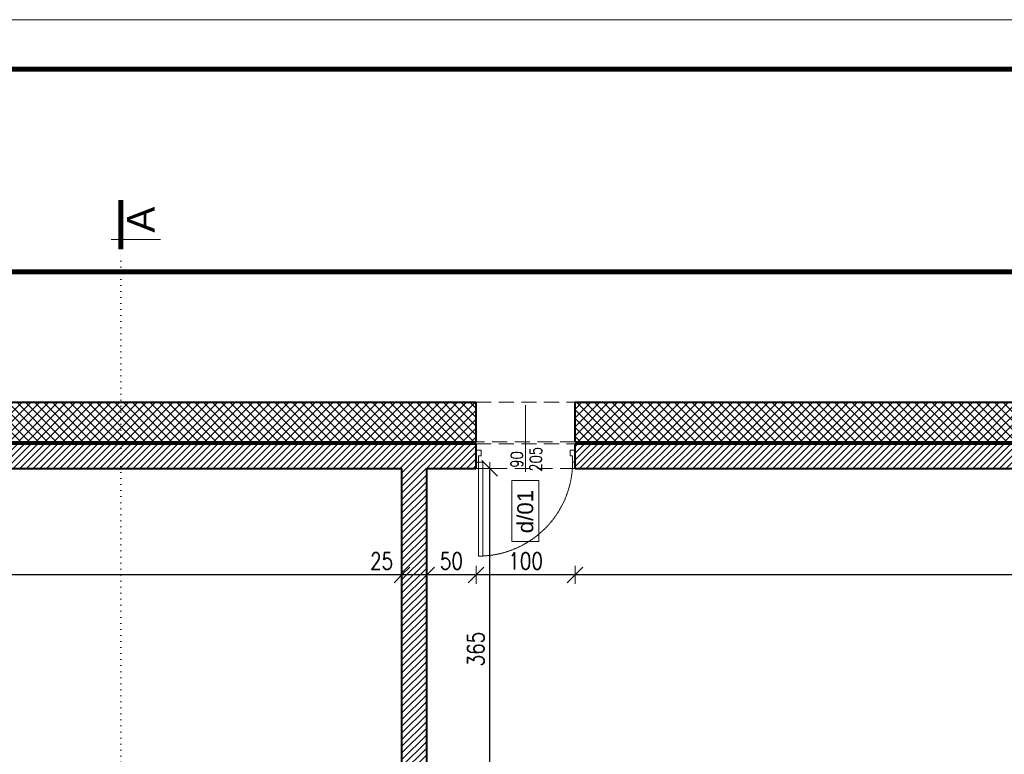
# Model space of a CAD drawing. Header units: millimetres. Extents: x 16720 to 74016, y 25810 to 81213.
# Tile 475 of 477: x 51320 to 52316, y 28038 to 28780. Entities that reach past the tile are written whole.
import ezdxf
from ezdxf.enums import TextEntityAlignment as Align

# ---------------------------------------------------------------- set-up
doc = ezdxf.new("R2010")
doc.units = ezdxf.units.MM
for name, pattern in [('ACAD_ISO07W100', [3, 0, -3]), ('ACAD_ISO10W100', [18, 12, -3, 0, -3]), ('DASHED2', [9.525, 6.35, -3.175]), ('HIDDENX2', [19.05, 12.7, -6.35])]:
    doc.linetypes.add(name, pattern=pattern)
for name, color, linetype, lineweight in [('0P - Doors', 71, 'Continuous', 9), ('1', 7, 'Continuous', 9), ('_GRUBE', 7, 'Continuous', 40), ('_HATCH', 157, 'Continuous', 5), ('_O_KROPKOWANE', 2, 'ACAD_ISO07W100', 9), ('_O_OPISY', 110, 'Continuous', 9), ('_O_PRZEKROJOWE', 22, 'Continuous', 9), ('_OPISY', 110, 'Continuous', 9), ('_PRZERYWANE', 252, 'HIDDENX2', 9), ('_RAMKA', 212, 'Continuous', 9), ('_STOLARKA', 150, 'Continuous', 18), ('_WYMIAR', 151, 'Continuous', 9), ('AK_A_osie', 251, 'ACAD_ISO10W100', 9)]:
    doc.layers.add(name, color=color, linetype=linetype, lineweight=lineweight)
doc.styles.add('_PRZEKRÓJ 12', font='ARIALNB.TTF', dxfattribs={"height": 12})
doc.styles.add('Arial', font='arial.ttf')
doc.styles.add('MB_050', font='simplex.shx', dxfattribs={"width": 0.8, "height": 9})
doc.styles.add('ROMANS', font='romans.shx', dxfattribs={"width": 0.8, "height": 17})
doc.styles.get("Standard").update_dxf_attribs({"font": 'arial.ttf'})
doc.dimstyles.new('DOM w 100', dxfattribs={"dimscale": 8, "dimtxt": 2.5, "dimasz": 0.2, "dimexe": 1.25, "dimexo": 2, "dimgap": 0.7, "dimtad": 1, "dimdec": 0, "dimtxsty": 'ROMANS', "dimblk1": 'wymgreg', "dimblk2": 'wymgregII', "dimsah": 1, "dimcen": 2.5, "dimdle": 1, "dimse1": 1, "dimse2": 1, "dimadec": 0, "dimazin": 0, "dimtfac": 1, "dimtdec": 0, "dimtix": 1, "dimtmove": 1, "dimatfit": 3, "dimfxl": 1.25, "dimarcsym": 0})

# ---------------------------------------------------------------- blocks, each defined once
blk = doc.blocks.new('*U6969')
at = {"layer": '_PRZERYWANE', "linetype": 'DASHED2', "ltscale": 0.8}
blk.add_arc((23.4, 99.2), 951.6, 0.04865, 87.61307, dxfattribs=at)
at = {"layer": '_STOLARKA'}
for points in [[(25, 100), (25, 1050), (69, 1050), (69, 100)], [(25, 100), (0, 100), (0, -20), (50, -20), (50, 37.5), (25, 37.5)], [(975, 100), (1000, 100), (1000, -20), (950, -20), (950, 37.5), (975, 37.5)]]:
    blk.add_lwpolyline(points, close=True, dxfattribs=at)
blk = doc.blocks.new('OPIS OTWÓR 50 P')
blk.add_lwpolyline([(77.48, -9.9), (31.61, -9.9), (31.61, 10.45), (77.48, 10.45)], close=True)
at = {"layer": 'AK_A_osie', "linetype": 'Continuous'}
blk.add_line((-25, 0), (25, 0), dxfattribs=at)
at = {"style": 'MB_050', "width": 0.8, "flags": 4}
for tag, p in [('SZER', (0, 0)), ('WYS', (0, -15))]:
    blk.add_attdef(tag, text='', height=9, dxfattribs=at).set_placement(p, align=Align.BOTTOM_CENTER)
at = {"style": 'MB_050', "width": 0.8}
blk.add_attdef('ODPORNOSC_OGNIOWA', text='', height=9, dxfattribs=at).set_placement((-26.55, 0), align=Align.MIDDLE_RIGHT)
at = {"style": '_PRZEKRÓJ 12', "flags": 4}
blk.add_attdef('RODZAJ', text='', height=12, dxfattribs=at).set_placement((54.55, 0.28), align=Align.MIDDLE_CENTER)
blk = doc.blocks.new('wymgreg')
at = {"layer": '1'}
for p, q in [((0, 0), (-4.95, -4.95)), ((4.77, 0), (-3.89, 0)), ((0, 5.67), (0, -5.67)), ((0, 0), (4.95, 4.95))]:
    blk.add_line(p, q, dxfattribs=at)
blk = doc.blocks.new('wymgregII')
at = {"layer": '1', "rotation": 180}
blk.add_blockref('wymgreg', (0, 0), dxfattribs=at)
blk = doc.blocks.new('*D7020')
at = {"layer": '_WYMIAR', "color": 0, "lineweight": -2}
blk.add_line((51795.4, 27962.99), (51795.4, 28325), dxfattribs=at)
at = {"layer": 'Defpoints', "color": 0}
for p in [(51764.67, 28326.6), (51795.4, 28326.6), (51731.69, 27961.39)]:
    blk.add_point(p, dxfattribs=at)
at = {"layer": '_WYMIAR', "color": 0, "linetype": 'ByBlock', "lineweight": -2, "xscale": 1.6, "yscale": 1.6, "zscale": 1.6}
for name, p, rotation in [('wymgregII', (51795.4, 28326.6), 90), ('wymgreg', (51795.4, 27961.39), 270)]:
    blk.add_blockref(name, p, dxfattribs=dict(at, rotation=rotation))
at = {"layer": '_WYMIAR', "color": 0, "insert": (51781.3, 28144), "char_height": 17, "attachment_point": 5, "rotation": 90, "style": 'ROMANS'}
blk.add_mtext('365', dxfattribs=at)
blk = doc.blocks.new('*D7021')
at = {"layer": '_WYMIAR', "color": 0, "lineweight": -2}
blk.add_line((53038.37, 28218.95), (51883.29, 28218.95), dxfattribs=at)
at = {"layer": 'Defpoints', "color": 0}
for p in [(51881.69, 28326.6), (53039.97, 28326.6), (51881.69, 28218.95)]:
    blk.add_point(p, dxfattribs=at)
at = {"layer": '_WYMIAR', "color": 0, "linetype": 'ByBlock', "lineweight": -2, "xscale": 1.6, "yscale": 1.6, "zscale": 1.6, "rotation": 180}
blk.add_blockref('wymgregII', (51881.69, 28218.95), dxfattribs=at)
at = {"layer": '_WYMIAR', "color": 0, "linetype": 'ByBlock', "lineweight": -2, "xscale": 1.6, "yscale": 1.6, "zscale": 1.6}
blk.add_blockref('wymgreg', (53039.97, 28218.95), dxfattribs=at)
at = {"layer": '_WYMIAR', "color": 0, "insert": (52460.83, 28233.05), "char_height": 17, "attachment_point": 5, "style": 'ROMANS'}
blk.add_mtext('1158', dxfattribs=at)
blk = doc.blocks.new('*D7022')
at = {"layer": '_WYMIAR', "color": 0, "lineweight": -2}
blk.add_line((51880.09, 28218.95), (51783.29, 28218.95), dxfattribs=at)
at = {"layer": 'Defpoints', "color": 0}
for p in [(51781.69, 28326.6), (51881.69, 28326.6), (51781.69, 28218.95)]:
    blk.add_point(p, dxfattribs=at)
at = {"layer": '_WYMIAR', "color": 0, "linetype": 'ByBlock', "lineweight": -2, "xscale": 1.6, "yscale": 1.6, "zscale": 1.6, "rotation": 180}
blk.add_blockref('wymgregII', (51781.69, 28218.95), dxfattribs=at)
at = {"layer": '_WYMIAR', "color": 0, "linetype": 'ByBlock', "lineweight": -2, "xscale": 1.6, "yscale": 1.6, "zscale": 1.6}
blk.add_blockref('wymgreg', (51881.69, 28218.95), dxfattribs=at)
at = {"layer": '_WYMIAR', "color": 0, "insert": (51831.69, 28233.05), "char_height": 17, "attachment_point": 5, "style": 'ROMANS'}
blk.add_mtext('100', dxfattribs=at)
blk = doc.blocks.new('*D7023')
at = {"layer": '_WYMIAR', "color": 0, "lineweight": -2}
blk.add_line((51780.09, 28218.95), (51733.29, 28218.95), dxfattribs=at)
at = {"layer": 'Defpoints', "color": 0}
for p in [(51731.69, 28326.6), (51781.69, 28326.6), (51731.69, 28218.95)]:
    blk.add_point(p, dxfattribs=at)
at = {"layer": '_WYMIAR', "color": 0, "linetype": 'ByBlock', "lineweight": -2, "xscale": 1.6, "yscale": 1.6, "zscale": 1.6, "rotation": 180}
blk.add_blockref('wymgregII', (51731.69, 28218.95), dxfattribs=at)
at = {"layer": '_WYMIAR', "color": 0, "linetype": 'ByBlock', "lineweight": -2, "xscale": 1.6, "yscale": 1.6, "zscale": 1.6}
blk.add_blockref('wymgreg', (51781.69, 28218.95), dxfattribs=at)
at = {"layer": '_WYMIAR', "color": 0, "insert": (51756.69, 28233.05), "char_height": 17, "attachment_point": 5, "style": 'ROMANS'}
blk.add_mtext('50', dxfattribs=at)
blk = doc.blocks.new('*D7024')
at = {"layer": '_WYMIAR', "color": 0, "lineweight": -2}
for p, q in [((51706.69, 28218.95), (51669.52, 28218.95)), ((51730.09, 28218.95), (51708.29, 28218.95))]:
    blk.add_line(p, q, dxfattribs=at)
at = {"layer": 'Defpoints', "color": 0}
for p in [(51706.69, 28326.6), (51731.69, 28326.6), (51706.69, 28218.95)]:
    blk.add_point(p, dxfattribs=at)
at = {"layer": '_WYMIAR', "color": 0, "linetype": 'ByBlock', "lineweight": -2, "xscale": 1.6, "yscale": 1.6, "zscale": 1.6, "rotation": 180}
blk.add_blockref('wymgregII', (51706.69, 28218.95), dxfattribs=at)
at = {"layer": '_WYMIAR', "color": 0, "linetype": 'ByBlock', "lineweight": -2, "xscale": 1.6, "yscale": 1.6, "zscale": 1.6}
blk.add_blockref('wymgreg', (51731.69, 28218.95), dxfattribs=at)
at = {"layer": '_WYMIAR', "color": 0, "insert": (51686.13, 28233.05), "char_height": 17, "attachment_point": 5, "style": 'ROMANS'}
blk.add_mtext('25', dxfattribs=at)
blk = doc.blocks.new('*D7025')
at = {"layer": '_WYMIAR', "color": 0, "lineweight": -2}
blk.add_line((51705.09, 28218.95), (50040.01, 28218.95), dxfattribs=at)
at = {"layer": 'Defpoints', "color": 0}
for p in [(51706.69, 28326.6), (50038.41, 28254.8), (50038.41, 28218.95)]:
    blk.add_point(p, dxfattribs=at)
at = {"layer": '_WYMIAR', "color": 0, "linetype": 'ByBlock', "lineweight": -2, "xscale": 1.6, "yscale": 1.6, "zscale": 1.6, "rotation": 180}
blk.add_blockref('wymgregII', (50038.41, 28218.95), dxfattribs=at)
at = {"layer": '_WYMIAR', "color": 0, "linetype": 'ByBlock', "lineweight": -2, "xscale": 1.6, "yscale": 1.6, "zscale": 1.6}
blk.add_blockref('wymgreg', (51706.69, 28218.95), dxfattribs=at)
at = {"layer": '_WYMIAR', "color": 0, "insert": (50872.55, 28233.05), "char_height": 17, "attachment_point": 5, "style": 'ROMANS'}
blk.add_mtext('1668', dxfattribs=at)

msp = doc.modelspace()

# ---------------------------------------------------------------- hatches: boundary and pattern name
at = {"layer": '_HATCH'}
h = msp.add_hatch(dxfattribs=at)
h.set_pattern_fill('ANSI37', color=5, scale=2)
h.set_pattern_definition([(45, (7972.394, 345.468), (-4.49012806, 4.49012806), []), (135, (7972.394, 345.468), (-4.49012806, -4.49012806), [])])
h.paths.add_polyline_path([(49998.41, 28353.6), (51781.69, 28353.6), (51781.69, 28393.6), (50023.41, 28393.6), (50023.41, 28525.4), (49998.41, 28525.4)])
h.paths.add_polyline_path([(53039.97, 28393.6), (51881.69, 28393.6), (51881.69, 28353.6), (53079.97, 28353.6), (53079.97, 28525.4), (53039.97, 28525.4)])
h = msp.add_hatch(dxfattribs=at)
h.set_pattern_fill('ANSI31', color=157, scale=1.5)
h.paths.add_polyline_path([(50554.19, 27721.39), (50644.19, 27721.39), (50649.19, 27721.39), (50649.19, 27736.39), (50649.19, 27744.39), (50649.19, 27761.39), (50644.19, 27761.39), (50554.19, 27761.39), (50549.19, 27761.39), (50549.19, 27744.39), (50549.19, 27736.39), (50549.19, 27721.39)])
h.paths.add_polyline_path([(50424.19, 27721.39), (50429.19, 27721.39), (50429.19, 27736.39), (50429.19, 27744.39), (50429.19, 27761.39), (50424.19, 27761.39), (50384.19, 27761.39), (50379.19, 27761.39), (50379.19, 27744.39), (50379.19, 27736.39), (50379.19, 27721.39), (50384.19, 27721.39)])
h.paths.add_polyline_path([(50209.19, 27721.39), (50214.19, 27721.39), (50254.19, 27721.39), (50259.19, 27721.39), (50259.19, 27736.39), (50259.19, 27744.39), (50259.19, 27761.39), (50254.19, 27761.39), (50214.19, 27761.39), (50209.19, 27761.39), (50209.19, 27744.39), (50209.19, 27736.39)])
h.paths.add_polyline_path([(51781.69, 28333.1), (51781.69, 28345.1), (51781.69, 28351.6), (50013.41, 28351.6), (50013.41, 27721.39), (50039.19, 27721.39), (50084.19, 27721.39), (50089.19, 27721.39), (50089.19, 27736.39), (50089.19, 27744.39), (50089.19, 27761.39), (50084.19, 27761.39), (50039.19, 27761.39), (50038.41, 27761.39), (50038.41, 28326.6), (51706.69, 28326.6), (51706.69, 27961.39), (51713.19, 27961.39), (51725.19, 27961.39), (51731.69, 27961.39), (51731.69, 28326.6), (51781.69, 28326.6)])
h.paths.add_polyline_path([(51706.69, 27861.39), (51706.69, 27761.39), (51674.19, 27761.39), (51669.19, 27761.39), (51669.19, 27744.39), (51669.19, 27736.39), (51669.19, 27721.39), (51674.19, 27721.39), (51769.19, 27721.39), (51769.19, 27735.39), (51769.19, 27747.39), (51769.19, 27761.39), (51731.69, 27761.39), (51731.69, 27861.39), (51725.19, 27861.39), (51713.19, 27861.39)])
h.paths.add_polyline_path([(50774.19, 27721.39), (50814.19, 27721.39), (50819.19, 27721.39), (50819.19, 27736.39), (50819.19, 27744.39), (50819.19, 27761.39), (50814.19, 27761.39), (50774.19, 27761.39), (50769.19, 27761.39), (50769.19, 27744.39), (50769.19, 27736.39), (50769.19, 27721.39)])
h.paths.add_polyline_path([(50939.19, 27761.39), (50939.19, 27744.39), (50939.19, 27736.39), (50939.19, 27721.39), (50944.19, 27721.39), (50984.19, 27721.39), (50989.19, 27721.39), (50989.19, 27736.39), (50989.19, 27744.39), (50989.19, 27761.39), (50984.19, 27761.39), (50944.19, 27761.39)])
h.paths.add_polyline_path([(51109.19, 27761.39), (51109.19, 27744.39), (51109.19, 27736.39), (51109.19, 27721.39), (51114.19, 27721.39), (51154.19, 27721.39), (51159.19, 27721.39), (51159.19, 27736.39), (51159.19, 27744.39), (51159.19, 27761.39), (51154.19, 27761.39), (51114.19, 27761.39)])
h.paths.add_polyline_path([(51279.19, 27721.39), (51284.19, 27721.39), (51374.19, 27721.39), (51379.19, 27721.39), (51379.19, 27736.39), (51379.19, 27744.39), (51379.19, 27761.39), (51374.19, 27761.39), (51284.19, 27761.39), (51279.19, 27761.39), (51279.19, 27744.39), (51279.19, 27736.39)])
h.paths.add_polyline_path([(51499.19, 27721.39), (51504.19, 27721.39), (51544.19, 27721.39), (51549.19, 27721.39), (51549.19, 27736.39), (51549.19, 27744.39), (51549.19, 27761.39), (51544.19, 27761.39), (51504.19, 27761.39), (51499.19, 27761.39), (51499.19, 27744.39), (51499.19, 27736.39)])
h.paths.add_polyline_path([(51869.19, 27721.39), (51964.19, 27721.39), (51969.19, 27721.39), (51969.19, 27736.39), (51969.19, 27744.39), (51969.19, 27761.39), (51964.19, 27761.39), (51869.19, 27761.39), (51869.19, 27747.39), (51869.19, 27735.39)])
h.paths.add_polyline_path([(52089.19, 27736.39), (52089.19, 27721.39), (52094.19, 27721.39), (52134.19, 27721.39), (52139.19, 27721.39), (52139.19, 27736.39), (52139.19, 27744.39), (52139.19, 27761.39), (52134.19, 27761.39), (52094.19, 27761.39), (52089.19, 27761.39), (52089.19, 27744.39)])
h.paths.add_polyline_path([(52259.19, 27721.39), (52264.19, 27721.39), (52354.19, 27721.39), (52359.19, 27721.39), (52359.19, 27736.39), (52359.19, 27744.39), (52359.19, 27761.39), (52354.19, 27761.39), (52264.19, 27761.39), (52259.19, 27761.39), (52259.19, 27744.39), (52259.19, 27736.39)])
h.paths.add_polyline_path([(52484.19, 27721.39), (52524.19, 27721.39), (52529.19, 27721.39), (52529.19, 27736.39), (52529.19, 27744.39), (52529.19, 27761.39), (52524.19, 27761.39), (52484.19, 27761.39), (52479.19, 27761.39), (52479.19, 27744.39), (52479.19, 27736.39), (52479.19, 27721.39)])
h.paths.add_polyline_path([(52654.19, 27721.39), (52694.19, 27721.39), (52699.19, 27721.39), (52699.19, 27736.39), (52699.19, 27744.39), (52699.19, 27761.39), (52694.19, 27761.39), (52654.19, 27761.39), (52649.19, 27761.39), (52649.19, 27744.39), (52649.19, 27736.39), (52649.19, 27721.39)])
h.paths.add_polyline_path([(52819.19, 27721.39), (52824.19, 27721.39), (52864.19, 27721.39), (52869.19, 27721.39), (52869.19, 27736.39), (52869.19, 27744.39), (52869.19, 27761.39), (52864.19, 27761.39), (52824.19, 27761.39), (52819.19, 27761.39), (52819.19, 27744.39), (52819.19, 27736.39)])
h.paths.add_polyline_path([(51881.69, 28326.6), (53039.97, 28326.6), (53039.97, 27761.39), (52994.19, 27761.39), (52989.19, 27761.39), (52989.19, 27744.39), (52989.19, 27736.39), (52989.19, 27721.39), (52994.19, 27721.39), (53079.97, 27721.39), (53079.97, 28351.6), (51881.69, 28351.6), (51881.69, 28345.1), (51881.69, 28333.1)])

# ---------------------------------------------------------------- linework, layer by layer
at = {"layer": '_GRUBE', "color": 5, "linetype": 'Continuous'}
for p, q in [((51781.69, 28353.6), (51781.69, 28393.6)), ((51881.69, 28353.6), (51881.69, 28393.6))]:
    msp.add_line(p, q, dxfattribs=at)
at = {"layer": '_GRUBE'}
for p, q in [((51781.69, 28326.6), (51781.69, 28351.6)), ((51881.69, 28326.6), (51881.69, 28351.6)), ((51706.69, 27961.39), (51706.69, 28326.6)), ((51731.69, 27961.39), (51731.69, 28326.6))]:
    msp.add_line(p, q, dxfattribs=at)
at = {"layer": '_GRUBE', "color": 5, "linetype": 'Continuous'}
for points in [[(49998.41, 28525.4), (49998.41, 28353.6), (51781.69, 28353.6)], [(50023.41, 28525.4), (50023.41, 28393.6), (51781.69, 28393.6)], [(51881.69, 28393.6), (53039.97, 28393.6), (53039.97, 28525.4)], [(51881.69, 28353.6), (53079.97, 28353.6), (53079.97, 28525.4)]]:
    msp.add_lwpolyline(points, dxfattribs=at)
at = {"layer": '_GRUBE'}
for points in [[(50013.41, 27721.39), (50013.41, 28351.6), (51781.69, 28351.6)], [(51881.69, 28351.6), (53079.97, 28351.6), (53079.97, 27721.39), (52989.19, 27721.39)], [(50089.19, 27761.39), (50038.41, 27761.39), (50038.41, 28326.6), (51706.69, 28326.6)], [(51731.69, 28326.6), (51781.69, 28326.6)], [(51881.69, 28326.6), (53039.97, 28326.6), (53039.97, 27761.39), (52989.19, 27761.39)]]:
    msp.add_lwpolyline(points, dxfattribs=at)
at = {"layer": '_O_KROPKOWANE', "ltscale": 2}
msp.add_line((51422.67, 27444.1), (51422.67, 28548.1), dxfattribs=at)
at = {"layer": '_O_PRZEKROJOWE', "const_width": 5}
msp.add_lwpolyline([(51422.67, 28548.1), (51422.67, 28598.1)], dxfattribs=at)
at = {"layer": '_O_PRZEKROJOWE'}
msp.add_lwpolyline([(51412.67, 28558.1), (51462.67, 28558.1)], dxfattribs=at)
at = {"layer": '_PRZERYWANE', "color": 5, "ltscale": 1.2}
for p, q in [((51781.69, 28393.6), (51881.69, 28393.6)), ((51881.69, 28353.6), (51781.69, 28353.6))]:
    msp.add_line(p, q, dxfattribs=at)
at = {"layer": '_PRZERYWANE', "ltscale": 1.2}
for p, q in [((51781.69, 28351.6), (51881.69, 28351.6)), ((51881.69, 28326.6), (51781.69, 28326.6))]:
    msp.add_line(p, q, dxfattribs=at)
at = {"layer": '_PRZERYWANE', "ltscale": 5, "const_width": 5}
msp.add_lwpolyline([(53239.7, 28525.4), (49857.64, 28525.4), (49857.64, 27456.77)], dxfattribs=at)
at = {"layer": '_RAMKA'}
msp.add_lwpolyline([(49406.58, 28780.19), (53606.58, 28780.19), (53606.58, 25810.19), (49406.58, 25810.19)], close=True, dxfattribs=at)
at = {"layer": '_RAMKA', "const_width": 5}
msp.add_lwpolyline([(49606.58, 28730.19), (53556.58, 28730.19), (53556.58, 25860.19), (49606.58, 25860.19)], close=True, dxfattribs=at)

# ---------------------------------------------------------------- block references
at = {"layer": '0P - Doors', "linetype": 'DASHED2', "xscale": -0.1, "yscale": 0.1, "zscale": 0.1, "rotation": 179.9999999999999}
msp.add_blockref('*U6969', (51781.69, 28343.1), dxfattribs=at)
at = {"layer": '_OPISY', "color": 7}
ref = msp.add_blockref('OPIS OTWÓR 50 P', (51831.69, 28356.9), dxfattribs=dict(at, xscale=-1.343680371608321, yscale=1.343680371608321, zscale=1.343680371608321, rotation=89.99999999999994))
ref.add_attrib('SZER', '90', dxfattribs={"layer": '0', "height": 12.093, "rotation": 90, "style": 'MB_050', "width": 0.8, "flags": 4}).set_placement((51832.41, 28335.6), align=Align.BOTTOM_CENTER)
ref.add_attrib('WYS', '205', dxfattribs={"layer": '0', "height": 12.093, "rotation": 90, "style": 'MB_050', "width": 0.8, "flags": 4}).set_placement((51851.63, 28335.9), align=Align.BOTTOM_CENTER)
ref.add_attrib('RODZAJ', 'd/01', dxfattribs={"layer": '0', "height": 16.124, "rotation": 90, "style": 'Arial', "flags": 4}).set_placement((51831.32, 28283.03), align=Align.MIDDLE_CENTER)

# ---------------------------------------------------------------- texts
at = {"layer": '_O_OPISY', "insert": (51442.67, 28578.1), "char_height": 28, "attachment_point": 5, "rotation": 90}
msp.add_mtext_dynamic_manual_height_columns('\\pxqc;A', width=127.0126, gutter_width=12.5, heights=[0], dxfattribs=at)

# ---------------------------------------------------------------- dimensions: what is measured, and where the dimension line sits
at = {"layer": '_WYMIAR'}
dim = msp.add_linear_dim(base=(51795.4, 28326.6), p1=(51731.69, 27961.39), p2=(51764.67, 28326.6), angle=90, dimstyle='DOM w 100', override={"dimtxsty": 'ROMANS'}, dxfattribs=at)
dim.commit()
dim.dimension.update_dxf_attribs({"geometry": '*D7020', "text_midpoint": (51781.3, 28144)})
for base, p1, p2, picture, middle in [((50038.41, 28218.95), (51706.69, 28326.6), (50038.41, 28254.8), '*D7025', (50872.55, 28233.05)), ((51731.69, 28218.95), (51781.69, 28326.6), (51731.69, 28326.6), '*D7023', (51756.69, 28233.05)), ((51781.69, 28218.95), (51881.69, 28326.6), (51781.69, 28326.6), '*D7022', (51831.69, 28233.05)), ((51881.69, 28218.95), (53039.97, 28326.6), (51881.69, 28326.6), '*D7021', (52460.83, 28233.05))]:
    dim = msp.add_linear_dim(base=base, p1=p1, p2=p2, dimstyle='DOM w 100', override={"dimtxsty": 'ROMANS'}, dxfattribs=at)
    dim.commit()
    dim.dimension.update_dxf_attribs({"geometry": picture, "text_midpoint": middle})
dim = msp.add_linear_dim(base=(51706.69, 28218.95), p1=(51731.69, 28326.6), p2=(51706.69, 28326.6), dimstyle='DOM w 100', override={"dimtxsty": 'ROMANS'}, dxfattribs=at)
dim.commit()
dim.dimension.update_dxf_attribs({"geometry": '*D7024', "text_midpoint": (51686.13, 28218.95), "dimtype": 160})

doc.saveas('drawing.dxf')
